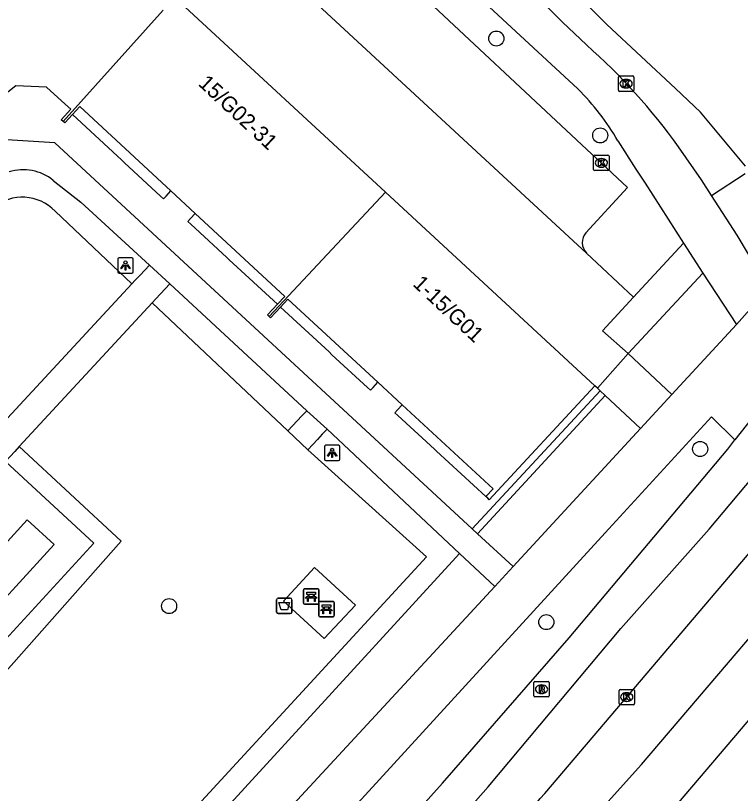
# Model space of a CAD drawing. Extents: x 159040 to 160094, y 381214 to 382518.
# Drawn here: x 159785.9 to 159832.9, y 381882.4 to 381932.9 of the extents above; entities that cross this region are included whole.
import ezdxf

# ---------------------------------------------------------------- set-up
doc = ezdxf.new("R2010")
doc.units = 0
for name, color, linetype in [('IMGEO_Afvalbak', 7, 'Continuous'), ('IMGEO_Bank', 7, 'Continuous'), ('IMGEO_Boom', 7, 'Continuous'), ('IMGEO_Fietspad_gesloten', 7, 'Continuous'), ('IMGEO_Haag', 7, 'Continuous'), ('IMGEO_Kolk', 7, 'Continuous'), ('IMGEO_Lichtpunt', 7, 'Continuous'), ('IMGEO_Pand', 7, 'Continuous'), ('IMGEO_Pand_nummerreeks', 7, 'Continuous'), ('IMGEO_Pand_overbouw', 7, 'Continuous'), ('IMGEO_Parkeervlak_open', 7, 'Continuous'), ('IMGEO_Rijbaan_lokaal_gesloten', 7, 'Continuous'), ('IMGEO_Rijbaan_lokaal_open', 7, 'Continuous'), ('IMGEO_Rijbaan_regionaal_gesloten', 7, 'Continuous'), ('IMGEO_Rioolput', 7, 'Continuous'), ('IMGEO_Voetpad_gesloten', 7, 'Continuous'), ('IMGEO_Voetpad_open', 7, 'Continuous')]:
    doc.layers.add(name, color=color, linetype=linetype)

msp = doc.modelspace()

# ---------------------------------------------------------------- linework, layer by layer
at = {"layer": 'IMGEO_Afvalbak'}
for p, q in [((159802.795, 381894.174), (159802.795, 381894.974)), ((159802.795, 381894.974), (159802.795, 381894.174)), ((159802.895, 381895.074), (159803.685, 381895.074)), ((159803.685, 381895.074), (159802.895, 381895.074)), ((159803.785, 381894.974), (159803.785, 381894.174)), ((159803.785, 381894.174), (159803.785, 381894.974)), ((159803.685, 381894.074), (159802.895, 381894.074)), ((159802.895, 381894.074), (159803.685, 381894.074))]:
    msp.add_line(p, q, dxfattribs=at)
msp.add_lwpolyline([(159802.938, 381894.788), (159803.642, 381894.788), (159803.493, 381894.318), (159803.087, 381894.318), (159802.938, 381894.788)], dxfattribs=at)
for centre, start, end in [((159802.895, 381894.974), 90, 180), ((159802.895, 381894.974), 90, 180), ((159803.685, 381894.974), 0, 90), ((159803.685, 381894.974), 360, 90), ((159802.895, 381894.174), 180, 270), ((159802.895, 381894.174), 180, 270), ((159803.685, 381894.174), 270, 0), ((159803.685, 381894.174), 270, 0)]:
    msp.add_arc(centre, 0.1, start, end, dxfattribs=at)
at = {"layer": 'IMGEO_Bank'}
for p, q in [((159804.543, 381894.758), (159804.543, 381895.599)), ((159804.543, 381895.599), (159804.543, 381894.758)), ((159804.618, 381895.683), (159805.459, 381895.683)), ((159805.459, 381895.683), (159804.618, 381895.683)), ((159805.543, 381895.608), (159805.543, 381894.767)), ((159805.543, 381894.767), (159805.543, 381895.608)), ((159805.24, 381895.081), (159804.847, 381895.081)), ((159804.852, 381895.189), (159804.852, 381895.295)), ((159804.896, 381895.295), (159804.896, 381895.189)), ((159805.184, 381895.301), (159804.902, 381895.301)), ((159804.902, 381895.183), (159805.184, 381895.183)), ((159805.19, 381895.189), (159805.19, 381895.295)), ((159805.234, 381895.295), (159805.234, 381895.189)), ((159805.613, 381894.865), (159806.454, 381894.865)), ((159806.454, 381894.865), (159805.613, 381894.865)), ((159805.468, 381894.683), (159804.627, 381894.683)), ((159804.627, 381894.683), (159805.468, 381894.683)), ((159805.538, 381893.94), (159805.538, 381894.781)), ((159805.538, 381894.781), (159805.538, 381893.94)), ((159805.847, 381894.371), (159805.847, 381894.477)), ((159805.891, 381894.477), (159805.891, 381894.371)), ((159806.179, 381894.483), (159805.897, 381894.483)), ((159805.897, 381894.365), (159806.179, 381894.365)), ((159806.185, 381894.371), (159806.185, 381894.477)), ((159806.229, 381894.477), (159806.229, 381894.371)), ((159806.538, 381894.79), (159806.538, 381893.949)), ((159806.538, 381893.949), (159806.538, 381894.79)), ((159806.463, 381893.865), (159805.622, 381893.865)), ((159805.622, 381893.865), (159806.463, 381893.865)), ((159806.235, 381894.263), (159805.842, 381894.263))]:
    msp.add_line(p, q, dxfattribs=at)
for points in [[(159804.846, 381895.301), (159804.76, 381895.301), (159804.76, 381895.462), (159805.323, 381895.462), (159805.323, 381895.301), (159805.24, 381895.301)], [(159804.79, 381895.081), (159804.648, 381895.081), (159804.76, 381895.183), (159804.846, 381895.183)], [(159804.84, 381895.074), (159804.84, 381894.867), (159804.797, 381894.867), (159804.797, 381895.074)], [(159805.24, 381895.183), (159805.323, 381895.183), (159805.435, 381895.081), (159805.296, 381895.081)], [(159805.29, 381895.074), (159805.29, 381894.867), (159805.246, 381894.867), (159805.246, 381895.074)], [(159805.785, 381894.263), (159805.643, 381894.263), (159805.755, 381894.365), (159805.841, 381894.365)], [(159805.841, 381894.483), (159805.755, 381894.483), (159805.755, 381894.644), (159806.318, 381894.644), (159806.318, 381894.483), (159806.235, 381894.483)], [(159806.235, 381894.365), (159806.318, 381894.365), (159806.43, 381894.263), (159806.291, 381894.263)], [(159805.835, 381894.256), (159805.835, 381894.049), (159805.792, 381894.049), (159805.792, 381894.256)], [(159806.285, 381894.256), (159806.285, 381894.049), (159806.241, 381894.049), (159806.241, 381894.256)]]:
    msp.add_lwpolyline(points, dxfattribs=at)
for centre, radius, start, end in [((159804.621, 381895.605), 0.0779, 92.4484, 184.2845), ((159804.621, 381895.605), 0.0779, 92.4484, 184.2845), ((159805.465, 381895.605), 0.0779, 2.4484, 94.2845), ((159805.465, 381895.605), 0.0779, 2.4484, 94.2845), ((159804.79, 381895.074), 0.00671, 2.8957, 87.1043), ((159804.847, 381895.074), 0.00671, 92.8957, 177.1043), ((159804.845, 381895.294), 0.00671, 2.8957, 87.1043), ((159804.845, 381895.19), 0.00671, 272.8957, 357.1043), ((159804.902, 381895.294), 0.00671, 92.8957, 177.1043), ((159804.902, 381895.19), 0.00671, 182.8957, 267.1043), ((159805.184, 381895.294), 0.00671, 2.8957, 87.1043), ((159805.184, 381895.19), 0.00671, 272.8957, 357.1043), ((159805.241, 381895.294), 0.00671, 92.8957, 177.1043), ((159805.241, 381895.19), 0.00671, 182.8957, 267.1043), ((159805.239, 381895.074), 0.00671, 2.8957, 87.1043), ((159805.296, 381895.074), 0.00671, 92.8957, 177.1043), ((159805.616, 381894.787), 0.0779, 92.4484, 184.2845), ((159805.616, 381894.787), 0.0779, 92.4484, 184.2845), ((159806.46, 381894.787), 0.0779, 2.4484, 94.2845), ((159806.46, 381894.787), 0.0779, 2.4484, 94.2845), ((159804.621, 381894.761), 0.0779, 182.4484, 274.2845), ((159804.621, 381894.761), 0.0779, 182.4484, 274.2845), ((159805.465, 381894.761), 0.0779, 272.4484, 4.2845), ((159805.465, 381894.761), 0.0779, 272.4484, 4.2845), ((159805.84, 381894.476), 0.00671, 2.8957, 87.1043), ((159805.84, 381894.372), 0.00671, 272.8957, 357.1043), ((159805.897, 381894.476), 0.00671, 92.8957, 177.1043), ((159805.897, 381894.372), 0.00671, 182.8957, 267.1043), ((159806.179, 381894.476), 0.00671, 2.8957, 87.1043), ((159806.179, 381894.372), 0.00671, 272.8957, 357.1043), ((159806.236, 381894.476), 0.00671, 92.8957, 177.1043), ((159806.236, 381894.372), 0.00671, 182.8957, 267.1043), ((159805.616, 381893.943), 0.0779, 182.4484, 274.2845), ((159805.616, 381893.943), 0.0779, 182.4484, 274.2845), ((159805.785, 381894.256), 0.00671, 2.8957, 87.1043), ((159805.842, 381894.256), 0.00671, 92.8957, 177.1043), ((159806.234, 381894.256), 0.00671, 2.8957, 87.1043), ((159806.291, 381894.256), 0.00671, 92.8957, 177.1043), ((159806.46, 381893.943), 0.0779, 272.4484, 4.2845), ((159806.46, 381893.943), 0.0779, 272.4484, 4.2845)]:
    msp.add_arc(centre, radius, start, end, dxfattribs=at)
at = {"layer": 'IMGEO_Boom'}
for centre in [(159817.059, 381931.406), (159823.799, 381925.119), (159830.286, 381904.759), (159795.819, 381894.559), (159820.303, 381893.519)]:
    msp.add_circle(centre, 0.489, dxfattribs=at)
at = {"layer": 'IMGEO_Fietspad_gesloten'}
for points in [[(159834.735, 381915.192), (159834.219, 381916.068), (159832.697, 381918.64), (159831.026, 381921.22)], [(159835.156, 381908.672), (159832.541, 381905.347)], [(159743.819, 381807.067), (159791.475, 381858.62), (159802.783, 381871.052), (159813.565, 381883.06), (159821.782, 381892.503), (159832.075, 381904.754), (159832.541, 381905.347)], [(159607.377, 381657.444), (159619.167, 381669.166), (159626.019, 381676.247), (159694.686, 381750), (159745.746, 381805.265), (159767.026, 381828.298), (159776.532, 381838.557), (159790.971, 381854.296), (159805.539, 381870.374), (159816.536, 381882.828), (159825.133, 381893.111), (159830.877, 381899.559), (159834.614, 381904.005)]]:
    msp.add_lwpolyline(points, dxfattribs=at)
at = {"layer": 'IMGEO_Haag'}
for points in [[(159793.407, 381915.476), (159788.414, 381920.207)], [(159803.514, 381905.929), (159794.712, 381914.245)], [(159815.494, 381899.569), (159823.805, 381908.533)], [(159824.124, 381908.234), (159815.837, 381899.254)], [(159784.922, 381890.269), (159785.064, 381890.144), (159792.714, 381898.78), (159786.088, 381904.915)], [(159804.824, 381904.706), (159812.515, 381897.753), (159782.051, 381864.695)], [(159770.25, 381849.489), (159814.664, 381897.983)]]:
    msp.add_lwpolyline(points, dxfattribs=at)
msp.add_arc((159786.3, 381918.163), 2.94, 44.0351, 129.6227, dxfattribs=at)
at = {"layer": 'IMGEO_Kolk'}
for p, q in [((159824.979, 381928.051), (159824.979, 381928.903)), ((159825.054, 381928.977), (159825.906, 381928.977)), ((159825.467, 381928.757), (159825.492, 381928.757)), ((159825.98, 381928.903), (159825.98, 381928.051)), ((159825.49, 381928.197), (159825.465, 381928.197)), ((159825.906, 381927.977), (159825.054, 381927.977)), ((159823.373, 381922.91), (159823.373, 381923.762)), ((159823.448, 381923.836), (159824.3, 381923.836)), ((159823.861, 381923.616), (159823.886, 381923.616)), ((159824.374, 381923.762), (159824.374, 381922.91)), ((159824.3, 381922.836), (159823.448, 381922.836)), ((159823.884, 381923.056), (159823.859, 381923.056)), ((159825.021, 381888.226), (159825.021, 381889.078)), ((159825.096, 381889.152), (159825.948, 381889.152)), ((159825.509, 381888.932), (159825.534, 381888.932)), ((159826.022, 381889.078), (159826.022, 381888.226)), ((159825.532, 381888.372), (159825.507, 381888.372)), ((159825.948, 381888.152), (159825.096, 381888.152))]:
    msp.add_line(p, q, dxfattribs=at)
for points in [[(159824.979, 381928.051), (159824.979, 381928.903)], [(159825.054, 381928.977), (159825.906, 381928.977)], [(159825.3, 381928.677), (159825.423, 381928.677), (159825.423, 381928.526), (159825.553, 381928.677), (159825.717, 381928.677), (159825.571, 381928.526), (159825.724, 381928.277), (159825.572, 381928.277), (159825.487, 381928.441), (159825.423, 381928.374), (159825.423, 381928.277), (159825.3, 381928.277), (159825.3, 381928.677)], [(159825.98, 381928.903), (159825.98, 381928.051)], [(159825.906, 381927.977), (159825.054, 381927.977)], [(159823.373, 381922.91), (159823.373, 381923.762)], [(159823.448, 381923.836), (159824.3, 381923.836)], [(159824.374, 381923.762), (159824.374, 381922.91)], [(159823.694, 381923.536), (159823.817, 381923.536), (159823.817, 381923.385), (159823.947, 381923.536), (159824.111, 381923.536), (159823.965, 381923.385), (159824.118, 381923.136), (159823.966, 381923.136), (159823.881, 381923.3), (159823.817, 381923.233), (159823.817, 381923.136), (159823.694, 381923.136), (159823.694, 381923.536)], [(159824.3, 381922.836), (159823.448, 381922.836)], [(159825.021, 381888.226), (159825.021, 381889.078)], [(159825.096, 381889.152), (159825.948, 381889.152)], [(159825.342, 381888.852), (159825.465, 381888.852), (159825.465, 381888.701), (159825.595, 381888.852), (159825.759, 381888.852), (159825.613, 381888.701), (159825.766, 381888.452), (159825.614, 381888.452), (159825.529, 381888.616), (159825.465, 381888.549), (159825.465, 381888.452), (159825.342, 381888.452), (159825.342, 381888.852)], [(159826.022, 381889.078), (159826.022, 381888.226)], [(159825.948, 381888.152), (159825.096, 381888.152)]]:
    msp.add_lwpolyline(points, dxfattribs=at)
for centre, start, end in [((159825.056, 381928.901), 91.552, 178.448), ((159825.056, 381928.901), 91.552, 178.448), ((159825.904, 381928.901), 1.552, 88.448), ((159825.904, 381928.901), 1.552, 88.448), ((159825.056, 381928.053), 181.552, 268.448), ((159825.056, 381928.053), 181.552, 268.448), ((159825.904, 381928.053), 271.552, 358.448), ((159825.904, 381928.053), 271.552, 358.448), ((159823.45, 381923.76), 91.552, 178.448), ((159823.45, 381923.76), 91.552, 178.448), ((159824.298, 381923.76), 1.552, 88.448), ((159824.298, 381923.76), 1.552, 88.448), ((159823.45, 381922.912), 181.552, 268.448), ((159823.45, 381922.912), 181.552, 268.448), ((159824.298, 381922.912), 271.552, 358.448), ((159824.298, 381922.912), 271.552, 358.448), ((159825.098, 381889.076), 91.552, 178.448), ((159825.098, 381889.076), 91.552, 178.448), ((159825.946, 381889.076), 1.552, 88.448), ((159825.946, 381889.076), 1.552, 88.448), ((159825.098, 381888.228), 181.552, 268.448), ((159825.098, 381888.228), 181.552, 268.448), ((159825.946, 381888.228), 271.552, 358.448), ((159825.946, 381888.228), 271.552, 358.448)]:
    msp.add_arc(centre, 0.0765, start, end, dxfattribs=at)
for centre, major_axis, ratio, start_param, end_param in [((159825.466, 381928.477), (-0.387, 0.002), 0.722429, 4.712389, 7.853982), ((159825.491, 381928.477), (-0.39, 0.002), 0.717154, 1.570796, 4.712389), ((159823.86, 381923.336), (-0.387, 0.002), 0.722429, 4.712389, 7.853982), ((159823.885, 381923.336), (-0.39, 0.002), 0.717154, 1.570796, 4.712389), ((159825.508, 381888.652), (-0.387, 0.002), 0.722429, 4.712389, 7.853982), ((159825.533, 381888.652), (-0.39, 0.002), 0.717154, 1.570796, 4.712389)]:
    msp.add_ellipse(centre, major_axis=major_axis, ratio=ratio, start_param=start_param, end_param=end_param, dxfattribs=at)
at = {"layer": 'IMGEO_Lichtpunt'}
for p, q in [((159792.487, 381917.076), (159792.487, 381916.269)), ((159792.487, 381917.076), (159792.487, 381916.269)), ((159793.389, 381917.171), (159792.581, 381917.171)), ((159793.389, 381917.171), (159792.581, 381917.171)), ((159793.483, 381916.269), (159793.483, 381917.076)), ((159793.483, 381916.269), (159793.483, 381917.076)), ((159792.581, 381916.175), (159793.389, 381916.175)), ((159792.581, 381916.175), (159793.389, 381916.175)), ((159805.901, 381904.904), (159805.901, 381904.097)), ((159805.901, 381904.904), (159805.901, 381904.097)), ((159806.803, 381904.999), (159805.995, 381904.999)), ((159806.803, 381904.999), (159805.995, 381904.999)), ((159806.897, 381904.097), (159806.897, 381904.904)), ((159806.897, 381904.097), (159806.897, 381904.904)), ((159805.995, 381904.003), (159806.803, 381904.003)), ((159805.995, 381904.003), (159806.803, 381904.003))]:
    msp.add_line(p, q, dxfattribs=at)
for points in [[(159792.861, 381916.74), (159792.9, 381916.712), (159792.712, 381916.45), (159792.674, 381916.477), (159792.861, 381916.74)], [(159792.963, 381916.692), (159793.01, 381916.692), (159793.01, 381916.37), (159792.963, 381916.37), (159792.963, 381916.692)], [(159793.073, 381916.712), (159793.111, 381916.739), (159793.298, 381916.477), (159793.259, 381916.449), (159793.073, 381916.712)], [(159806.275, 381904.568), (159806.314, 381904.54), (159806.126, 381904.278), (159806.088, 381904.305), (159806.275, 381904.568)], [(159806.377, 381904.52), (159806.424, 381904.52), (159806.424, 381904.198), (159806.377, 381904.198), (159806.377, 381904.52)], [(159806.487, 381904.54), (159806.525, 381904.567), (159806.712, 381904.305), (159806.673, 381904.277), (159806.487, 381904.54)]]:
    msp.add_lwpolyline(points, dxfattribs=at)
for centre in [(159792.986, 381916.874), (159806.4, 381904.702)]:
    msp.add_circle(centre, 0.0994, dxfattribs=at)
for centre, start, end in [((159792.581, 381917.076), 90, 180), ((159792.581, 381917.076), 90, 180), ((159793.389, 381917.076), 0, 90), ((159793.389, 381917.076), 0, 90), ((159792.581, 381916.269), 180, 270), ((159792.581, 381916.269), 180, 270), ((159793.389, 381916.269), 270, 0), ((159793.389, 381916.269), 270, 360), ((159805.995, 381904.904), 90, 180), ((159805.995, 381904.904), 90, 180), ((159806.803, 381904.904), 0, 90), ((159806.803, 381904.904), 0, 90), ((159805.995, 381904.097), 180, 270), ((159805.995, 381904.097), 180, 270), ((159806.803, 381904.097), 270, 0), ((159806.803, 381904.097), 270, 360)]:
    msp.add_arc(centre, 0.0946, start, end, dxfattribs=at)
at = {"layer": 'IMGEO_Pand'}
for points in [[(159809.856, 381921.436), (159796.565, 381933.726), (159796.198, 381934.066)], [(159795.43, 381933.255), (159788.934, 381926.021)], [(159788.934, 381926.021), (159788.813, 381926.129), (159789.436, 381926.832), (159789.077, 381927.157), (159787.852, 381928.261), (159785.87, 381928.33), (159784.585, 381927.333), (159784.177, 381927.017), (159784.649, 381926.423), (159784.538, 381926.335)], [(159802.314, 381913.364), (159802.209, 381913.46), (159802.849, 381914.155), (159803.322, 381914.668), (159797.508, 381920.054), (159795.926, 381921.519), (159790.023, 381926.987), (159789.55, 381926.475), (159789.043, 381925.925), (159788.934, 381926.021)], [(159802.314, 381913.364), (159809.856, 381921.436)], [(159823.456, 381908.86), (159809.856, 381921.436)], [(159823.456, 381908.86), (159816.602, 381901.46), (159816.497, 381901.558), (159816.382, 381901.664), (159816.857, 381902.178), (159810.945, 381907.631), (159809.366, 381909.088), (159803.521, 381914.479), (159803.047, 381913.973), (159802.402, 381913.284), (159802.314, 381913.364)]]:
    msp.add_lwpolyline(points, dxfattribs=at)
at = {"layer": 'IMGEO_Pand_overbouw'}
for points in [[(159795.926, 381921.519), (159790.023, 381926.987), (159789.55, 381926.475), (159792.75, 381923.505), (159792.93, 381923.343), (159795.261, 381921.176), (159795.453, 381920.997), (159795.624, 381921.18)], [(159797.508, 381920.054), (159797.198, 381919.717), (159797.028, 381919.534), (159797.223, 381919.354), (159799.555, 381917.197), (159799.725, 381917.041), (159802.849, 381914.155), (159803.322, 381914.668)], [(159809.366, 381909.088), (159803.521, 381914.479), (159803.047, 381913.973), (159806.201, 381911.059), (159806.39, 381910.882), (159808.701, 381908.744), (159808.886, 381908.57), (159809.058, 381908.752)], [(159810.945, 381907.631), (159810.639, 381907.297), (159810.468, 381907.115), (159810.655, 381906.941), (159813.049, 381904.736), (159813.171, 381904.623), (159816.382, 381901.664), (159816.857, 381902.178)]]:
    msp.add_lwpolyline(points, close=True, dxfattribs=at)
at = {"layer": 'IMGEO_Parkeervlak_open'}
msp.add_lwpolyline([(159822.866, 381918.8), (159825.578, 381921.741), (159808.673, 381937.567), (159805.902, 381934.509)], dxfattribs=at)
msp.add_arc((159823.621, 381918.167), 0.985, 139.9992, 223.9147, dxfattribs=at)
at = {"layer": 'IMGEO_Rijbaan_lokaal_gesloten'}
for points in [[(159833.224, 381923.111), (159830.3, 381926.63), (159828.682, 381928.17), (159824.221, 381932.315), (159818.497, 381938.117), (159811.787, 381945.459), (159807.484, 381950.275), (159800.971, 381957.815), (159798.9, 381960.204)], [(159831.026, 381921.22), (159830.366, 381922.239), (159828.888, 381924.371)], [(159831.026, 381921.22), (159833.213, 381922.637)]]:
    msp.add_lwpolyline(points, dxfattribs=at)
for centre, radius, start, end in [((159883.266, 381995.89), 88.627, 221.50954, 227.07908), ((159796.562, 381901.188), 39.779, 35.6466, 48.517)]:
    msp.add_arc(centre, radius, start, end, dxfattribs=at)
at = {"layer": 'IMGEO_Rijbaan_lokaal_open'}
for points in [[(159804.637, 381934.404), (159822.911, 381917.483)], [(159822.911, 381917.483), (159825.971, 381914.624)], [(159825.622, 381910.948), (159823.958, 381912.431), (159825.971, 381914.624)], [(159823.613, 381908.713), (159825.622, 381910.948)], [(159823.613, 381908.713), (159823.456, 381908.86)]]:
    msp.add_lwpolyline(points, dxfattribs=at)
at = {"layer": 'IMGEO_Rijbaan_regionaal_gesloten'}
for points in [[(159820.196, 381882.394), (159836.808, 381901.913)], [(159550.989, 381587.747), (159574.896, 381611.663), (159586.667, 381624.085), (159600.138, 381638.3), (159630.229, 381670.866), (159648.315, 381690.343), (159678.405, 381722.986), (159710.343, 381757.399), (159745.744, 381795.892), (159750.398, 381800.912), (159785.146, 381838.389), (159826.472, 381884.273), (159839.399, 381899.421)], [(159841.852, 381897.063), (159823.914, 381875.971), (159819.971, 381871.423), (159815.888, 381866.888), (159752.856, 381798.613), (159599.558, 381632.564), (159592.645, 381625.218), (159589.007, 381621.449), (159578.07, 381610.115), (159553.466, 381585.359)]]:
    msp.add_lwpolyline(points, dxfattribs=at)
msp.add_arc((159515.618, 382140.052), 398.943, 317.75557, 319.77038, dxfattribs=at)
at = {"layer": 'IMGEO_Rioolput'}
for p, q in [((159819.49, 381888.737), (159819.49, 381889.589)), ((159819.565, 381889.663), (159820.417, 381889.663)), ((159819.978, 381889.443), (159820.003, 381889.443)), ((159820.491, 381889.589), (159820.491, 381888.737)), ((159820.001, 381888.883), (159819.976, 381888.883)), ((159820.417, 381888.663), (159819.565, 381888.663))]:
    msp.add_line(p, q, dxfattribs=at)
for points in [[(159819.49, 381888.737), (159819.49, 381889.589)], [(159819.565, 381889.663), (159820.417, 381889.663)], [(159820.079, 381889.361), (159819.827, 381889.363), (159819.827, 381888.963)], [(159820.005, 381889.282), (159819.951, 381889.282), (159819.951, 381889.201)], [(159820.491, 381889.589), (159820.491, 381888.737)], [(159819.827, 381888.963), (159819.951, 381888.963), (159819.951, 381889.125), (159819.962, 381889.125)], [(159819.951, 381889.201), (159820.003, 381889.201)], [(159820.009, 381889.096), (159820.08, 381888.963), (159820.22, 381888.963), (159820.155, 381889.089)], [(159820.417, 381888.663), (159819.565, 381888.663)]]:
    msp.add_lwpolyline(points, dxfattribs=at)
for centre, radius, start, end in [((159819.567, 381889.587), 0.0765, 91.552, 178.448), ((159819.567, 381889.587), 0.0765, 91.552, 178.448), ((159820.011, 381889.186), 0.0964, 77.0061, 93.1865), ((159820.025, 381889.243), 0.0378, 276.6634, 79.6772), ((159820.078, 381889.251), 0.109, 350.3612, 89.416), ((159820.415, 381889.587), 0.0765, 1.552, 88.448), ((159820.415, 381889.587), 0.0765, 1.552, 88.448), ((159819.961, 381889.072), 0.0533, 26.0293, 88.6989), ((159819.987, 381889.39), 0.19, 274.7715, 282.9687), ((159820.076, 381889.251), 0.112, 277.5842, 350.9817), ((159820.06, 381889.036), 0.108, 29.5134, 73.7905), ((159819.567, 381888.739), 0.0765, 181.552, 268.448), ((159819.567, 381888.739), 0.0765, 181.552, 268.448), ((159820.415, 381888.739), 0.0765, 271.552, 358.448), ((159820.415, 381888.739), 0.0765, 271.552, 358.448)]:
    msp.add_arc(centre, radius, start, end, dxfattribs=at)
for centre, major_axis, ratio, start_param, end_param in [((159819.977, 381889.163), (-0.387, 0.002), 0.722429, 4.712389, 7.853982), ((159820.002, 381889.163), (-0.39, 0.002), 0.717154, 1.570796, 4.712389)]:
    msp.add_ellipse(centre, major_axis=major_axis, ratio=ratio, start_param=start_param, end_param=end_param, dxfattribs=at)
at = {"layer": 'IMGEO_Voetpad_gesloten'}
for points in [[(159815.494, 381899.569), (159788.392, 381924.64), (159784.932, 381924.842), (159742.264, 381890.796)], [(159788.296, 381922.201), (159790.078, 381920.788), (159794.543, 381916.698)], [(159795.863, 381915.489), (159794.543, 381916.698)], [(159795.863, 381915.489), (159804.751, 381907.231)], [(159804.751, 381907.231), (159806.067, 381906.041)], [(159814.664, 381897.983), (159806.067, 381906.041)], [(159815.837, 381899.254), (159815.494, 381899.569)], [(159818.144, 381897.127), (159815.837, 381899.254)], [(159814.664, 381897.983), (159816.954, 381895.837)], [(159816.954, 381895.837), (159818.144, 381897.127)]]:
    msp.add_lwpolyline(points, dxfattribs=at)
msp.add_arc((159786.342, 381919.776), 3.114, 51.1419, 107.0693, dxfattribs=at)
at = {"layer": 'IMGEO_Voetpad_open'}
for points in [[(159808.849, 381940.656), (159809.416, 381940.131), (159822.345, 381928.134)], [(159824.951, 381924.758), (159826.119, 381922.937), (159826.713, 381922.012), (159829.204, 381918.127)], [(159825.971, 381914.624), (159829.204, 381918.127)], [(159829.204, 381918.127), (159830.452, 381916.181)], [(159794.543, 381916.698), (159794.237, 381916.368), (159793.93, 381916.039), (159793.624, 381915.709), (159793.407, 381915.476)], [(159830.452, 381916.181), (159825.622, 381910.948)], [(159830.452, 381916.181), (159832.642, 381912.84)], [(159793.407, 381915.476), (159784.759, 381906.174)], [(159794.712, 381914.245), (159794.946, 381914.498), (159795.252, 381914.828), (159795.557, 381915.159), (159795.863, 381915.489)], [(159832.642, 381912.84), (159834.735, 381915.192)], [(159786.088, 381904.915), (159794.712, 381914.245)], [(159828.456, 381908.302), (159832.642, 381912.84)], [(159825.622, 381910.948), (159828.456, 381908.302)], [(159823.805, 381908.533), (159823.613, 381908.713)], [(159823.805, 381908.533), (159824.124, 381908.234)], [(159826.415, 381906.091), (159824.124, 381908.234)], [(159828.456, 381908.302), (159826.415, 381906.091)], [(159804.751, 381907.231), (159804.441, 381906.905), (159804.131, 381906.579), (159803.821, 381906.253), (159803.514, 381905.929)], [(159832.541, 381905.347), (159831.021, 381906.84), (159824.117, 381899.316), (159808.554, 381882.29), (159763.442, 381833.24), (159741.363, 381809.364)], [(159804.824, 381904.706), (159803.514, 381905.929)], [(159806.067, 381906.041), (159805.76, 381905.711), (159805.454, 381905.382), (159805.147, 381905.053), (159804.824, 381904.706)], [(159826.415, 381906.091), (159818.144, 381897.127)], [(159786.088, 381904.915), (159785.802, 381904.606), (159785.497, 381904.275), (159785.191, 381903.945), (159790.928, 381898.652), (159784.001, 381891.117), (159784.332, 381890.812), (159784.663, 381890.507), (159784.922, 381890.269)], [(159776.484, 381898.049), (159778.11, 381899.777), (159782.56, 381895.727), (159786.597, 381900.16), (159788.365, 381898.556), (159782.683, 381892.374), (159776.484, 381898.049)], [(159805.262, 381897.071), (159807.919, 381894.61), (159805.875, 381892.452), (159803.232, 381894.877), (159805.262, 381897.071)], [(159816.954, 381895.837), (159772.318, 381847.586)]]:
    msp.add_lwpolyline(points, dxfattribs=at)
msp.add_arc((159810.959, 381916.651), 16.171, 30.088, 45.2425, dxfattribs=at)

# ---------------------------------------------------------------- texts
at = {"layer": 'IMGEO_Pand_nummerreeks'}
for s, p in [('15/G02-31', (159797.654, 381928.415)), ('1-15/G01', (159811.577, 381915.406))]:
    msp.add_text(s, height=1, rotation=316.9436, dxfattribs=at).set_placement(p)

doc.saveas('drawing.dxf')
